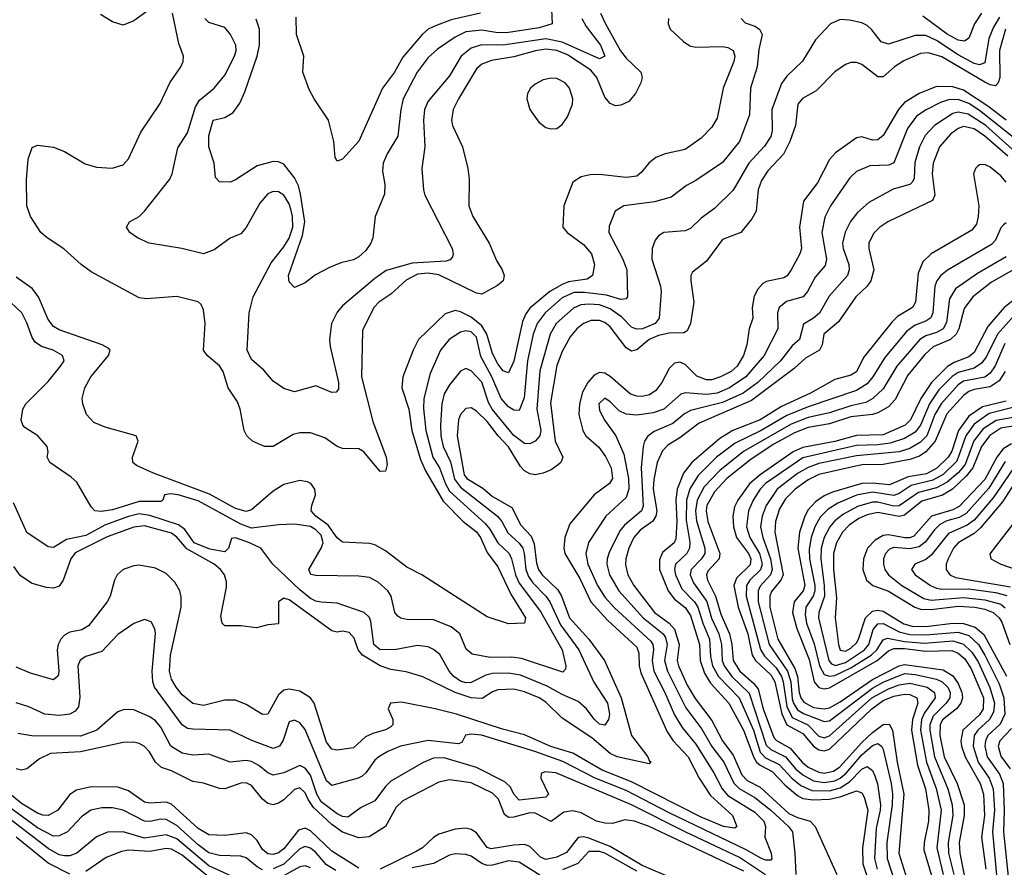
# Model space of a CAD drawing. Header units: inches. Extents: x 1308407 to 1441228, y 959628 to 1036311.
# Tile 390 of 656: x 1364263 to 1367943, y 1016357 to 1019526. Entities that reach past the tile are written whole.
import ezdxf

# ---------------------------------------------------------------- set-up
doc = ezdxf.new("R2010")
doc.units = ezdxf.units.IN
doc.header["$MEASUREMENT"] = 0
doc.layers.add('B3061', color=7, linetype='Continuous')

msp = doc.modelspace()

# ---------------------------------------------------------------- linework, layer by layer
at = {"layer": 'B3061', "color": 5}
for points, elevation in [([(1364770, 1019580.3), (1364690, 1019521.4), (1364650, 1019505.3), (1364610, 1019517.9), (1364565.4, 1019545.4)], 2680), ([(1366249.2, 1019590), (1366252.7, 1019510), (1366204.1, 1019495.9), (1366090, 1019477.5), (1366050, 1019476.8), (1365990, 1019487.2), (1365930, 1019480.1), (1365890, 1019460.3), (1365825, 1019415), (1365790, 1019384.7), (1365748.2, 1019330), (1365696.3, 1019230), (1365687.1, 1019190), (1365676.7, 1019090), (1365636.3, 1019023.7), (1365621.6, 1018990), (1365619.4, 1018959.4), (1365627.6, 1018910), (1365626.5, 1018873.5), (1365591.3, 1018790), (1365583.2, 1018710), (1365575.9, 1018690), (1365556.6, 1018663.4), (1365530, 1018639), (1365510, 1018628.2), (1365463, 1018617), (1365420.5, 1018599.5), (1365368.4, 1018571.6), (1365330, 1018541.6), (1365290, 1018525.1), (1365270, 1018545.2), (1365267.2, 1018570), (1365320.5, 1018719.5), (1365328.3, 1018770), (1365313.1, 1018873.1), (1365304.6, 1018904.6), (1365290, 1018935), (1365250, 1018985.3), (1365230, 1018994), (1365210, 1018995.5), (1365150, 1018979.1), (1365070, 1018927.2), (1365050, 1018918.9), (1365010, 1018919.5), (1364995.3, 1018935.3), (1364989.8, 1018990), (1364969.8, 1019050), (1364970, 1019092), (1364986.2, 1019150), (1365030, 1019160.2), (1365060.7, 1019179.3), (1365086.2, 1019213.8), (1365103.9, 1019256.1), (1365150.3, 1019389.7), (1365159.7, 1019430), (1365159.9, 1019490), (1365147.3, 1019527.3)], 2640), ([(1366434.3, 1019550), (1366452.1, 1019510), (1366509.1, 1019409.1), (1366530, 1019382.5), (1366584.2, 1019330), (1366589.3, 1019310), (1366584.2, 1019290), (1366564.1, 1019250), (1366539.5, 1019220.5), (1366510, 1019206.2), (1366490, 1019204.2), (1366470, 1019212.2), (1366450, 1019236), (1366419.9, 1019310), (1366397.5, 1019337.5), (1366310, 1019394.2), (1366270, 1019410), (1366230, 1019415), (1366190.5, 1019409.5), (1366110, 1019386.9), (1366026.5, 1019373.5), (1365990, 1019359.9), (1365970, 1019342.1), (1365903.4, 1019230), (1365883.1, 1019190), (1365876.4, 1019150), (1365880.1, 1019130), (1365918.5, 1019050), (1365938.3, 1018970), (1365943, 1018930), (1365941.2, 1018830), (1365956.2, 1018790), (1366017.9, 1018690), (1366045, 1018625), (1366065.9, 1018590), (1366073.7, 1018570), (1366070.2, 1018550), (1366048.3, 1018531.8), (1365990, 1018499.8), (1365970, 1018503.4), (1365830, 1018572.1), (1365790, 1018578.5), (1365750, 1018573.9), (1365707.6, 1018552.4), (1365650, 1018500.2), (1365605.2, 1018470), (1365586.3, 1018450), (1365544.2, 1018364.2), (1365540.3, 1018190), (1365583.4, 1018023.4), (1365632.8, 1017890), (1365636.7, 1017863.3), (1365630, 1017838), (1365610, 1017836.9), (1365549.7, 1017910), (1365530, 1017921.8), (1365470, 1017922.5), (1365450, 1017930.7), (1365402.9, 1017963), (1365350, 1017981.3), (1365310, 1017981.8), (1365285.6, 1017974.4), (1365210, 1017929.9), (1365178, 1017930), (1365132.6, 1017950), (1365112.1, 1017970), (1365102.2, 1017990), (1365087.6, 1018070), (1365076.7, 1018096.6), (1365042.6, 1018150), (1365023.9, 1018210), (1365010, 1018231.1), (1364963.1, 1018270), (1364949.9, 1018289.9), (1364956.8, 1018390), (1364950, 1018441.2), (1364940.8, 1018460.8), (1364930, 1018471), (1364850, 1018490.9), (1364737.3, 1018482.7), (1364710, 1018486.2), (1364530, 1018582.7), (1364492.6, 1018610), (1364428.6, 1018668.6), (1364365.1, 1018710), (1364342.3, 1018730), (1364303.1, 1018790), (1364289.8, 1018830), (1364288.9, 1018928.9), (1364295.2, 1019004.8), (1364310, 1019047.7), (1364330, 1019056.5), (1364390, 1019049), (1364430, 1019032.4), (1364507.5, 1018987.5), (1364550, 1018973.8), (1364608.9, 1018971.1), (1364650, 1018983.1), (1364670, 1019006), (1364715.3, 1019104.7), (1364788, 1019212), (1364824.6, 1019290), (1364865.1, 1019350), (1364873.7, 1019370), (1364875.4, 1019390), (1364857.3, 1019437.3), (1364833.8, 1019550)], 2680), ([(1365985.3, 1019550), (1365875.2, 1019524.8), (1365816.8, 1019503.2), (1365790.1, 1019489.9), (1365768.2, 1019471.8), (1365694.7, 1019385.3), (1365663.6, 1019330), (1365618.7, 1019270), (1365530, 1019071.5), (1365470, 1019004.5), (1365450, 1018997.2), (1365442, 1019010), (1365437.4, 1019070), (1365417.5, 1019150), (1365363.2, 1019230), (1365345.1, 1019265.1), (1365321.1, 1019330), (1365325, 1019390), (1365297.4, 1019470), (1365295.8, 1019535.8)], 2620), ([(1367858, 1019550), (1367831.6, 1019510), (1367810, 1019456.4), (1367794.2, 1019445.8), (1367770, 1019448.9), (1367730, 1019471.7), (1367638.6, 1019538.6)], 2740), ([(1366959.3, 1019530), (1366974.6, 1019514.6), (1367010, 1019502), (1367028.5, 1019490), (1367037.5, 1019470), (1367025.1, 1019414.9), (1367019.2, 1019350), (1366993.8, 1019270), (1366990.8, 1019170), (1366953, 1019070), (1366890, 1018992.2), (1366790, 1018924.5), (1366754.6, 1018905.4), (1366697.8, 1018862.2), (1366635.8, 1018844.2), (1366520.7, 1018830), (1366488.9, 1018810), (1366465.9, 1018754.1), (1366464.6, 1018730), (1366517.7, 1018630), (1366532.3, 1018590), (1366534.1, 1018490), (1366530, 1018482.2), (1366510, 1018480.2), (1366455.9, 1018495.9), (1366373.7, 1018506.3), (1366334.5, 1018505.5), (1366290, 1018485.4), (1366227.4, 1018430), (1366197, 1018390), (1366181.9, 1018350), (1366161, 1018250), (1366148.5, 1018111.5), (1366130, 1018064.7), (1366110, 1018065.4), (1366090, 1018078.7), (1366062.8, 1018110), (1366027.4, 1018190), (1365986.1, 1018266.1), (1365970, 1018338.7), (1365950, 1018359.3), (1365930, 1018363.1), (1365910, 1018358.1), (1365868.4, 1018330), (1365835.3, 1018290), (1365797.3, 1018202.7), (1365772.9, 1018110), (1365771.9, 1018071.9), (1365780.7, 1017990), (1365807.5, 1017890), (1365831.7, 1017850), (1365854.6, 1017790), (1365870, 1017763.2), (1366002.5, 1017642.5), (1366020.7, 1017620.7), (1366050.4, 1017570.4), (1366091.8, 1017530), (1366101.7, 1017510), (1366116.1, 1017450), (1366130, 1017419.2), (1366210, 1017312.8), (1366290.9, 1017170), (1366303.8, 1017110), (1366302.5, 1017097.5), (1366293.4, 1017086.6), (1366137.9, 1017137.9), (1366102.3, 1017142.3), (1366021.8, 1017141.8), (1365953.8, 1017153.8), (1365932, 1017172), (1365908.2, 1017230), (1365876.2, 1017256.2), (1365810, 1017282), (1365710, 1017283.9), (1365688.1, 1017288.1), (1365675.7, 1017295.7), (1365664.8, 1017310), (1365652, 1017370), (1365639.4, 1017390), (1365602.8, 1017422.8), (1365570, 1017439.9), (1365530, 1017445.8), (1365370, 1017447.7), (1365351.5, 1017451.5), (1365344.1, 1017470), (1365389.9, 1017550), (1365396.9, 1017570), (1365390, 1017599), (1365370, 1017618.8), (1365350, 1017630.9), (1365290, 1017639.7), (1365230, 1017637.5), (1365130, 1017625.3), (1365090, 1017640.2), (1364930, 1017727.4), (1364855.4, 1017750), (1364826.8, 1017753.2), (1364803.8, 1017750), (1364798, 1017730), (1364790, 1017724.2), (1364710, 1017724.2), (1364610, 1017693.2), (1364567.6, 1017687.6), (1364543.6, 1017690), (1364530, 1017705.1), (1364476.5, 1017796.5), (1364455.5, 1017815.5), (1364375.1, 1017870), (1364365.1, 1017890), (1364369.6, 1017910), (1364366.3, 1017930), (1364331, 1017970), (1364281.7, 1018001.7), (1364274.5, 1018010), (1364269.1, 1018029.1), (1364274.6, 1018070), (1364285.8, 1018090), (1364370, 1018173.6), (1364416.1, 1018230), (1364428.7, 1018250), (1364423.5, 1018270), (1364388.2, 1018290), (1364344.1, 1018304.1), (1364320.8, 1018320.8), (1364310, 1018337.2), (1364290, 1018392.9), (1364270.9, 1018430), (1364230, 1018468.7)], 2740), ([(1367925.4, 1019534.6), (1367902.8, 1019497.2), (1367885, 1019455), (1367870, 1019364), (1367850, 1019356.4), (1367830, 1019362.2), (1367770, 1019394.4), (1367690, 1019448.4), (1367650, 1019467), (1367610, 1019467.2), (1367510, 1019434.7), (1367483.3, 1019443.3), (1367448.1, 1019488.1), (1367430, 1019504.2), (1367410, 1019513.6), (1367364.6, 1019524.6), (1367330, 1019525.9), (1367293.8, 1019510), (1367237.4, 1019450), (1367188.7, 1019371.3), (1367130, 1019314.9), (1367110, 1019286.6), (1367074.4, 1019190), (1367075.9, 1019110), (1367070, 1019088.9), (1367047.3, 1019052.7), (1366988, 1018990), (1366930, 1018888.9), (1366860.2, 1018819.8), (1366810, 1018783.7), (1366770, 1018744.7), (1366750, 1018736.1), (1366670, 1018730.5), (1366650, 1018717.2), (1366638.4, 1018701.6), (1366626.7, 1018670), (1366626, 1018630), (1366657.8, 1018530), (1366660.1, 1018510), (1366652.5, 1018410), (1366637.5, 1018390), (1366591.1, 1018370), (1366568.6, 1018368.6), (1366550, 1018376.3), (1366513.7, 1018413.7), (1366470, 1018444.2), (1366430, 1018459.4), (1366390, 1018462.5), (1366360.8, 1018459.2), (1366332.6, 1018447.4), (1366268.4, 1018390), (1366245.2, 1018350), (1366207.6, 1018212.4), (1366195.7, 1018070), (1366211.2, 1017990), (1366206.8, 1017970), (1366190, 1017950.5), (1366170, 1017939.9), (1366150, 1017941.1), (1366110, 1017971.1), (1366028.8, 1018070), (1366014.8, 1018094.8), (1365990, 1018170.4), (1365950, 1018213.4), (1365930, 1018221.4), (1365910, 1018211.7), (1365870, 1018160.6), (1365850, 1018127.1), (1365841.3, 1018090), (1365835.4, 1018010), (1365837.3, 1017970), (1365845.8, 1017930), (1365873.1, 1017873.1), (1365888.5, 1017808.5), (1365910, 1017777.7), (1366048.5, 1017670), (1366065.1, 1017650), (1366087.7, 1017607.7), (1366129.3, 1017569.3), (1366143, 1017550), (1366149.1, 1017530), (1366154.4, 1017470), (1366164.2, 1017444.2), (1366180.4, 1017420.4), (1366230, 1017370.8), (1366244.8, 1017350), (1366284, 1017264), (1366352.8, 1017170), (1366408.9, 1017048.8), (1366459.5, 1016970), (1366467.9, 1016930), (1366463.7, 1016910), (1366450, 1016888.9), (1366430, 1016892.2), (1366410, 1016910.7), (1366381, 1016950), (1366350, 1016976.2), (1366290, 1017002.8), (1366234.1, 1017034.1), (1366135, 1017075), (1366090, 1017083.2), (1366030, 1017081.8), (1366005, 1017075), (1365950, 1017048.4), (1365930, 1017047), (1365910, 1017053), (1365885.2, 1017070), (1365868.7, 1017090), (1365832.9, 1017152.9), (1365810, 1017171.7), (1365790, 1017180.7), (1365750, 1017186.3), (1365670, 1017170.8), (1365609.8, 1017170), (1365586.1, 1017190), (1365575.4, 1017275.4), (1365570, 1017290.8), (1365550, 1017309.8), (1365450, 1017344.7), (1365390, 1017347.8), (1365370, 1017351.7), (1365350, 1017362.2), (1365310, 1017394.1), (1365208.7, 1017490), (1365164.9, 1017550), (1365121.4, 1017570), (1365070, 1017588.7), (1365054.4, 1017585.6), (1365043.6, 1017550), (1365030, 1017536.4), (1364973.5, 1017546.5), (1364915.6, 1017570), (1364880.2, 1017620.2), (1364857.1, 1017637.1), (1364750, 1017672), (1364710, 1017677.8), (1364670, 1017668.9), (1364583.2, 1017636.8), (1364510, 1017597.8), (1364437.4, 1017582.6), (1364390, 1017553), (1364370, 1017555.6), (1364290, 1017608), (1364239.8, 1017719.8)], 2760), ([(1366688.3, 1019530), (1366686.2, 1019510), (1366693.6, 1019490), (1366743.7, 1019443.7), (1366767.9, 1019427.9), (1366790, 1019423.3), (1366890, 1019425.8), (1366910, 1019421.2), (1366930.1, 1019410), (1366936, 1019390), (1366931.7, 1019370), (1366892.1, 1019270), (1366870, 1019158), (1366850, 1019123.5), (1366810, 1019082.6), (1366750, 1019040.2), (1366675.2, 1019024.8), (1366640.8, 1019010), (1366614.7, 1018990), (1366586.1, 1018953.9), (1366570, 1018941), (1366530, 1018936.2), (1366430, 1018946.4), (1366394.6, 1018945.4), (1366361.4, 1018938.6), (1366330, 1018918.7), (1366296.5, 1018830), (1366293.2, 1018750), (1366309.2, 1018730), (1366370, 1018685), (1366399.8, 1018650), (1366411.4, 1018610), (1366403.5, 1018570), (1366384.2, 1018555.8), (1366314.4, 1018545.6), (1366290, 1018535.9), (1366244, 1018510), (1366170, 1018446.7), (1366154.3, 1018425.7), (1366142, 1018398), (1366110, 1018248.6), (1366090, 1018205.5), (1366070, 1018212.9), (1366050, 1018238.8), (1366030, 1018277.3), (1366008.6, 1018350), (1365990, 1018381.3), (1365950, 1018413.8), (1365910, 1018433.8), (1365890, 1018438.5), (1365853.8, 1018426.2), (1365754, 1018330), (1365733.3, 1018290), (1365695.1, 1018190), (1365690.9, 1018150), (1365717.8, 1018070), (1365728.5, 1017990), (1365761, 1017881), (1365779.2, 1017839.2), (1365845.3, 1017725.3), (1365920.8, 1017650), (1365970.5, 1017610.5), (1365985.7, 1017590), (1366010, 1017534), (1366050, 1017480.5), (1366098.3, 1017378.3), (1366153.5, 1017290), (1366150.2, 1017269.8), (1366090, 1017267.1), (1366010, 1017293.2), (1365765.7, 1017450), (1365710, 1017478.9), (1365630, 1017540.5), (1365590, 1017562.5), (1365570, 1017567.9), (1365470, 1017572.5), (1365450, 1017589), (1365416.2, 1017636.2), (1365369.5, 1017670), (1365352.7, 1017690), (1365354.5, 1017710), (1365368.2, 1017750), (1365366.6, 1017770), (1365351.6, 1017791.6), (1365338.4, 1017798.4), (1365310, 1017803.4), (1365250, 1017787.8), (1365210, 1017763.4), (1365130, 1017693.6), (1365110, 1017687.4), (1365070, 1017698.9), (1364972.2, 1017752.2), (1364763.2, 1017830), (1364699.4, 1017859.4), (1364685.3, 1017870), (1364684.2, 1017890), (1364705.7, 1017950), (1364698.4, 1017970), (1364582, 1018002), (1364539.7, 1018019.7), (1364513.2, 1018050), (1364499.3, 1018090), (1364497.1, 1018110), (1364506.7, 1018150), (1364529.4, 1018190), (1364594.5, 1018270), (1364600.6, 1018290), (1364596.1, 1018296.1), (1364571.2, 1018310), (1364410, 1018366.9), (1364390, 1018379), (1364370, 1018404.6), (1364333.7, 1018490), (1364310, 1018520.5), (1364250, 1018562.7)], 2720), ([(1366363.4, 1019530), (1366380.2, 1019500.2), (1366433.5, 1019430), (1366450, 1019389.6), (1366430, 1019379.9), (1366290, 1019441.8), (1366230, 1019454.5), (1366070, 1019430.7), (1365988.4, 1019431.6), (1365950, 1019418.7), (1365913.3, 1019390), (1365870, 1019315.3), (1365790, 1019221.1), (1365776.3, 1019190), (1365771.8, 1019150), (1365776.8, 1019050), (1365765.6, 1018970), (1365772.7, 1018890), (1365777.6, 1018870), (1365879.8, 1018670), (1365883.2, 1018650), (1365880.2, 1018639.8), (1365872.4, 1018627.6), (1365856.5, 1018623.5), (1365730, 1018615), (1365632.2, 1018587.8), (1365590, 1018558.8), (1365470, 1018455.4), (1365450, 1018432.2), (1365428.9, 1018390), (1365421.1, 1018330), (1365423.5, 1018303.5), (1365455.1, 1018170), (1365455.1, 1018144.9), (1365446.4, 1018133.6), (1365430, 1018132), (1365370, 1018157.4), (1365290, 1018135.1), (1365250, 1018147.1), (1365210, 1018174.7), (1365175.6, 1018215.6), (1365130, 1018256), (1365113.2, 1018290), (1365120.2, 1018430), (1365135.6, 1018490), (1365203, 1018617), (1365250, 1018676.5), (1365270, 1018709.2), (1365283.4, 1018750), (1365283.1, 1018790), (1365277, 1018817), (1365270, 1018837.3), (1365250, 1018869.4), (1365230, 1018882.2), (1365210, 1018883.5), (1365190, 1018874.5), (1365160.4, 1018839.6), (1365110, 1018748.6), (1365090, 1018725.1), (1365050, 1018708.7), (1364990, 1018665.2), (1364950, 1018649.9), (1364869.2, 1018670.8), (1364746.6, 1018690), (1364702.9, 1018710), (1364674.5, 1018730), (1364662.7, 1018750), (1364673.2, 1018770), (1364710, 1018790.4), (1364730, 1018810.3), (1364823.7, 1018930), (1364833.1, 1018950), (1364853.8, 1019046.2), (1364890, 1019102.8), (1364919.5, 1019200.5), (1364935.6, 1019224.4), (1364990.3, 1019269.7), (1365030, 1019318.2), (1365066.3, 1019390), (1365071.7, 1019410), (1365070.4, 1019430), (1365050.7, 1019470.7), (1365030, 1019496), (1364970, 1019515.6), (1364955.6, 1019530)], 2660), ([(1367947.8, 1019490), (1367924.8, 1019410), (1367925.7, 1019310), (1367920.1, 1019290), (1367910, 1019278.5), (1367890, 1019281.8), (1367870, 1019291.9), (1367710, 1019386.3), (1367658.4, 1019401.6), (1367630, 1019399.6), (1367567.8, 1019372.2), (1367532.9, 1019350), (1367490, 1019312.2), (1367470, 1019312.3), (1367410, 1019358.8), (1367390, 1019365.6), (1367370, 1019365.2), (1367350, 1019358.2), (1367310, 1019330.7), (1367240.1, 1019259.9), (1367188.7, 1019231.3), (1367171.8, 1019210), (1367162.5, 1019130), (1367142, 1019070), (1367117.4, 1019022.6), (1367059.2, 1018960.8), (1367035.1, 1018924.9), (1367022.5, 1018890), (1367015.7, 1018810), (1366999.1, 1018780.9), (1366958.6, 1018730), (1366890, 1018703.7), (1366830, 1018622.8), (1366777.5, 1018582.5), (1366771.3, 1018570), (1366771, 1018550), (1366783.1, 1018470), (1366770.1, 1018389.9), (1366757.7, 1018362.3), (1366744.9, 1018355.1), (1366690, 1018354.4), (1366650, 1018345.2), (1366615.9, 1018330), (1366570, 1018291.9), (1366550, 1018286.7), (1366530, 1018299.4), (1366470, 1018378.1), (1366450, 1018393.3), (1366430, 1018401.2), (1366398.3, 1018401.7), (1366370, 1018390.4), (1366345.5, 1018370), (1366320.2, 1018339.8), (1366290, 1018285.2), (1366270, 1018233.1), (1366247.2, 1018092.8), (1366264.9, 1017950), (1366293, 1017890), (1366285.1, 1017870), (1366277.3, 1017862.7), (1366250, 1017843.2), (1366218.9, 1017830), (1366190, 1017824.2), (1366170, 1017827.4), (1366150, 1017838.6), (1366134.9, 1017854.9), (1366089.5, 1017929.5), (1366050.8, 1017970), (1366010, 1018023.7), (1365970, 1018062.2), (1365950, 1018075), (1365930, 1018072.8), (1365910.1, 1018049.9), (1365903, 1018030), (1365897.9, 1017970), (1365923.9, 1017823.9), (1365934.3, 1017810), (1365994.4, 1017774.4), (1366030, 1017743), (1366102.3, 1017702.3), (1366136.4, 1017636.4), (1366174.3, 1017594.3), (1366186.3, 1017566.3), (1366194.1, 1017494.1), (1366202.2, 1017470), (1366215.8, 1017450), (1366273.7, 1017393.7), (1366287.5, 1017370), (1366317.8, 1017290), (1366389.7, 1017210), (1366448.6, 1017130), (1366511.5, 1016990), (1366550.1, 1016850), (1366611.3, 1016770), (1366615.7, 1016755.7), (1366622.6, 1016750), (1366616.1, 1016743.9), (1366496.5, 1016770), (1366470, 1016782.6), (1366401.5, 1016841.5), (1366290, 1016914.1), (1366230, 1016973.7), (1366205, 1016990), (1366150, 1017013), (1366110, 1017022.6), (1366050, 1017020.1), (1366030, 1017013.5), (1365991.6, 1016988.4), (1365950, 1016990.2), (1365890, 1017010.6), (1365770, 1017069.5), (1365707.9, 1017087.9), (1365650, 1017096.7), (1365610, 1017110.4), (1365543.8, 1017150), (1365527.7, 1017170), (1365513.5, 1017213.5), (1365494.2, 1017234.2), (1365470, 1017240.2), (1365450, 1017236.2), (1365430, 1017240.8), (1365270, 1017356.3), (1365250, 1017362.7), (1365230.2, 1017349.8), (1365230, 1017266.6), (1365190, 1017263.9), (1365147.9, 1017252.1), (1365090, 1017259.9), (1365030, 1017259.3), (1365019.3, 1017270), (1365015.4, 1017295.4), (1365036.2, 1017403.8), (1365036, 1017424), (1365028, 1017450), (1365013, 1017470), (1364989.9, 1017490), (1364887.7, 1017547.7), (1364850, 1017590.8), (1364830, 1017605.7), (1364730, 1017633), (1364690, 1017629), (1364590, 1017591.8), (1364470, 1017532.9), (1364453.6, 1017510), (1364425.7, 1017430), (1364410, 1017407.7), (1364390, 1017400.3), (1364362.9, 1017402.9), (1364310, 1017417.6), (1364266.4, 1017446.4), (1364241.5, 1017481.5)], 2780), ([(1367950, 1019150.5), (1367882, 1019202), (1367790, 1019262.6), (1367750, 1019274.4), (1367690, 1019276.2), (1367624.2, 1019250), (1367570, 1019215.7), (1367547.9, 1019190), (1367490, 1019092.5), (1367470, 1019076.4), (1367450, 1019075.8), (1367410, 1019087.8), (1367390, 1019083.7), (1367312.2, 1019027.8), (1367290, 1019002.7), (1367244.2, 1018915.8), (1367192.5, 1018847.5), (1367177.9, 1018750), (1367184.7, 1018670), (1367178.9, 1018650), (1367146, 1018590), (1367131.5, 1018568.5), (1367119.3, 1018560.7), (1367053.6, 1018546.4), (1367041, 1018539), (1367021.6, 1018518.4), (1367007.7, 1018492.3), (1367000.1, 1018450), (1367003.6, 1018410), (1366989.6, 1018370), (1366980.7, 1018310), (1366968.1, 1018270), (1366944.9, 1018230), (1366921.8, 1018210), (1366882.3, 1018190), (1366850, 1018179.1), (1366830, 1018179.1), (1366793.2, 1018193.2), (1366750, 1018236.6), (1366730, 1018245.3), (1366710, 1018241.2), (1366690, 1018221.8), (1366662.9, 1018170), (1366640.3, 1018139.7), (1366616.5, 1018123.5), (1366590, 1018117.2), (1366570, 1018117.9), (1366546, 1018126), (1366470, 1018191.6), (1366450, 1018204.5), (1366430, 1018206.9), (1366410, 1018196.6), (1366386.6, 1018170), (1366367.1, 1018132.9), (1366355.9, 1018090), (1366353, 1018050), (1366368.3, 1017990), (1366379.2, 1017970), (1366427.3, 1017927.3), (1366452.4, 1017892.4), (1366474.1, 1017850), (1366478.9, 1017810), (1366467.8, 1017792.2), (1366410, 1017749.9), (1366319.2, 1017640.7), (1366299.9, 1017590), (1366296.6, 1017550), (1366300.7, 1017530), (1366356.8, 1017436.8), (1366397.8, 1017350), (1366460.4, 1017280.4), (1366570, 1017180.4), (1366577.6, 1017157.6), (1366578.7, 1017110), (1366584.1, 1017084.1), (1366683, 1016863), (1366705.4, 1016830), (1366760.9, 1016770), (1366803.1, 1016690), (1366844.9, 1016624.9), (1366926.6, 1016550), (1366943.9, 1016510), (1366936.4, 1016503.6), (1366894, 1016510), (1366810, 1016544.8), (1366550, 1016676.3), (1366440, 1016720), (1366330, 1016783.4), (1366248.5, 1016808.5), (1366150, 1016852.8), (1366067, 1016873), (1365895.2, 1016930), (1365816.1, 1016950), (1365690, 1016973.9), (1365649.4, 1016970.6), (1365640.2, 1016950), (1365657.6, 1016910), (1365657.4, 1016890), (1365650, 1016882.3), (1365629.6, 1016870.4), (1365582.5, 1016857.5), (1365555.5, 1016844.5), (1365510, 1016804.1), (1365450, 1016795.4), (1365430, 1016799.2), (1365410, 1016824.9), (1365363.4, 1016970), (1365350, 1016990.3), (1365310, 1017015.1), (1365270, 1017023.1), (1365250, 1017019.1), (1365230, 1017001.5), (1365190, 1016928.9), (1365170, 1016927.9), (1365110, 1016965.9), (1365070, 1016981.3), (1365030, 1016981.6), (1364950, 1016961.7), (1364910, 1016969.4), (1364870, 1017001.6), (1364847.6, 1017030), (1364830, 1017060.8), (1364822.8, 1017090), (1364826.4, 1017150), (1364866.7, 1017330), (1364866.9, 1017366.9), (1364861.1, 1017390), (1364843.3, 1017423.3), (1364810, 1017454.9), (1364770, 1017475.5), (1364710, 1017486.6), (1364690, 1017484.3), (1364650.3, 1017470), (1364627.8, 1017450), (1364617.1, 1017430), (1364601.1, 1017370), (1364590.1, 1017350), (1364520.1, 1017259.9), (1364495.3, 1017244.7), (1364450, 1017235.4), (1364430, 1017224.8), (1364416.5, 1017210), (1364406.2, 1017190), (1364402.9, 1017170), (1364409.6, 1017090.4), (1364407.1, 1017072.9), (1364390, 1017057.5), (1364302.8, 1017082.8), (1364250, 1017105)], 2820), ([(1367990, 1019075.4), (1367850, 1019186.2), (1367810, 1019211.9), (1367770, 1019227.9), (1367734.2, 1019225.8), (1367703.9, 1019216.1), (1367650.8, 1019189.2), (1367615.3, 1019164.7), (1367581.4, 1019118.6), (1367529.7, 1018990.3), (1367510, 1018981.5), (1367440.1, 1018979.9), (1367390, 1018957.9), (1367365.8, 1018934.2), (1367293.4, 1018830), (1367272.2, 1018787.8), (1367261.3, 1018730), (1367277.9, 1018630), (1367273.3, 1018606.7), (1367236.7, 1018563.3), (1367208, 1018510), (1367190.8, 1018490), (1367128.4, 1018471.6), (1367102.1, 1018450), (1367095.3, 1018430), (1367097.1, 1018370), (1367045, 1018270), (1366976.4, 1018190), (1366916.3, 1018150), (1366870, 1018129.3), (1366830, 1018124.3), (1366750, 1018130.8), (1366733.8, 1018126.2), (1366670, 1018069.5), (1366630, 1018055.4), (1366570, 1018047.5), (1366530, 1018051.4), (1366503.1, 1018063.1), (1366470, 1018097.4), (1366450, 1018111.1), (1366427.2, 1018090), (1366430, 1018065.3), (1366450, 1018027.9), (1366490.5, 1017970.5), (1366521.3, 1017901.3), (1366538, 1017810), (1366540.1, 1017770), (1366530, 1017739.2), (1366454.3, 1017670), (1366389.1, 1017570.9), (1366378.4, 1017530), (1366387, 1017490), (1366422.1, 1017410), (1366450, 1017367.2), (1366486.6, 1017326.6), (1366622.2, 1017202.2), (1366629.4, 1017190), (1366631.5, 1017171.5), (1366626.5, 1017130), (1366633.1, 1017090), (1366673.3, 1017013.3), (1366710, 1016926.6), (1366739, 1016879), (1366790, 1016817.2), (1366857.9, 1016710), (1366888.6, 1016650), (1366910, 1016625.5), (1367010, 1016563.2), (1367044.7, 1016530), (1367050.1, 1016510), (1367048.3, 1016470), (1367071.7, 1016410), (1367073.9, 1016390), (1367070, 1016384), (1367050, 1016383.5), (1367030, 1016392.3), (1366981.3, 1016421.3), (1366690, 1016560), (1366530, 1016643.5), (1366414, 1016690), (1366292.9, 1016752.9), (1366187.8, 1016790), (1365989.3, 1016850.7), (1365950, 1016854.2), (1365928.8, 1016851.2), (1365915.9, 1016824.1), (1365901.7, 1016818.3), (1365790, 1016831.4), (1365686, 1016810), (1365638.5, 1016790), (1365605.6, 1016770), (1365590, 1016757.3), (1365556.2, 1016710), (1365542.4, 1016697.6), (1365528.5, 1016690), (1365430, 1016662.7), (1365410, 1016679.8), (1365330, 1016871.6), (1365310, 1016897), (1365290, 1016907.5), (1365270, 1016900.3), (1365248.1, 1016831.9), (1365233.9, 1016810), (1365210, 1016800.6), (1365131.1, 1016831.1), (1365050, 1016869.9), (1364910, 1016873.5), (1364890, 1016876.1), (1364870, 1016889.3), (1364767, 1017030), (1364761, 1017050), (1364758.5, 1017090), (1364771.2, 1017231.2), (1364768.1, 1017248.1), (1364754.7, 1017274.7), (1364730, 1017283.1), (1364690, 1017268.2), (1364630, 1017227.5), (1364570, 1017163.9), (1364510, 1017145), (1364488.7, 1017131.3), (1364480.8, 1017110), (1364487.3, 1016992.7), (1364483.4, 1016956.6), (1364470, 1016940.3), (1364450.4, 1016930), (1364410, 1016924), (1364356.9, 1016930), (1364296.8, 1016956.8), (1364250, 1016971.9)], 2840), ([(1368010, 1019008.3), (1367874.4, 1019130), (1367807.8, 1019172.2), (1367770, 1019180.2), (1367750, 1019174.8), (1367681.8, 1019130), (1367647, 1019093), (1367625.6, 1019050), (1367608.1, 1018991.9), (1367606.6, 1018933.4), (1367600.2, 1018919.8), (1367590.1, 1018909.9), (1367527.4, 1018892.6), (1367437.1, 1018842.9), (1367394.6, 1018805.4), (1367368.7, 1018771.3), (1367348.4, 1018731.6), (1367338.3, 1018690), (1367340.7, 1018670), (1367361.5, 1018610), (1367362.7, 1018590), (1367357.4, 1018570), (1367288.4, 1018491.6), (1367251.7, 1018428.3), (1367230, 1018409.5), (1367192.2, 1018387.8), (1367177.5, 1018330), (1367150, 1018306.7), (1367106.1, 1018250), (1367021.5, 1018170), (1366966.7, 1018130), (1366890, 1018094.5), (1366770, 1018064.3), (1366748, 1018052), (1366704.3, 1018015.7), (1366634.3, 1017985.7), (1366610.7, 1017969.3), (1366598.6, 1017950), (1366593.8, 1017930), (1366586, 1017850), (1366593.3, 1017706.7), (1366586.7, 1017690), (1366523.9, 1017636.1), (1366505.7, 1017614.3), (1366465.9, 1017534.1), (1366458.7, 1017510), (1366457.5, 1017490), (1366466.9, 1017450), (1366502.3, 1017390), (1366593.2, 1017290), (1366667.6, 1017230), (1366676.4, 1017216.4), (1366683.5, 1017190), (1366673.5, 1017130), (1366683.9, 1017090), (1366753.3, 1016953.3), (1366812.9, 1016872.9), (1366850, 1016808.5), (1366895.2, 1016750), (1366931.7, 1016671.7), (1366952, 1016652), (1367010, 1016617.9), (1367070, 1016570.8), (1367136.3, 1016510), (1367151.6, 1016490), (1367160.6, 1016410), (1367163.3, 1016330)], 2860), ([(1367956, 1019016), (1367870, 1019090.9), (1367830, 1019117.2), (1367790, 1019126.5), (1367770, 1019119.3), (1367741.8, 1019098.2), (1367700.3, 1019050), (1367676.9, 1018990), (1367673.7, 1018950), (1367683.1, 1018870), (1367674, 1018850), (1367508.3, 1018770), (1367478, 1018750), (1367454, 1018726), (1367437.2, 1018690), (1367436.6, 1018670), (1367455.3, 1018590), (1367444, 1018550), (1367430.3, 1018529.7), (1367387.9, 1018490), (1367323.3, 1018396.7), (1367268.2, 1018350), (1367262.1, 1018310), (1367252.2, 1018290), (1367199.5, 1018260.5), (1367158.2, 1018221.8), (1366998.3, 1018101.7), (1366802.5, 1018017.5), (1366730, 1017962), (1366685.2, 1017934.8), (1366665.8, 1017914.2), (1366645.1, 1017870), (1366632.9, 1017807.1), (1366630.9, 1017770), (1366644.2, 1017690), (1366641.2, 1017670), (1366629, 1017651), (1366582.4, 1017617.6), (1366557.9, 1017590), (1366539.3, 1017550), (1366528.8, 1017510), (1366527.7, 1017487.7), (1366535.7, 1017450), (1366558.1, 1017410), (1366635.2, 1017310), (1366690.2, 1017270.2), (1366710, 1017247.5), (1366727.2, 1017190), (1366720.8, 1017130), (1366725.6, 1017110), (1366758.1, 1017038.1), (1366787.5, 1016987.5), (1366850, 1016905.7), (1366889.3, 1016830), (1366930, 1016776.6), (1366962.3, 1016702.3), (1366982, 1016682), (1367030, 1016656), (1367138, 1016558), (1367170, 1016542.7), (1367217.8, 1016530), (1367235.5, 1016510), (1367317.6, 1016330)], 2880), ([(1367950, 1018917.9), (1367930, 1018942), (1367890, 1018974.5), (1367870, 1018984.6), (1367850, 1018983.4), (1367842.7, 1018977.3), (1367835.1, 1018970), (1367827.5, 1018950), (1367847.4, 1018830), (1367845.4, 1018790), (1367838.5, 1018761.5), (1367821.2, 1018738.8), (1367669.8, 1018650.2), (1367639, 1018621), (1367621.3, 1018578.7), (1367610.5, 1018470), (1367599.5, 1018450), (1367544.3, 1018415.7), (1367523.3, 1018396.7), (1367416.6, 1018263.4), (1367390, 1018209.4), (1367370, 1018197.2), (1367310, 1018180.1), (1367218.1, 1018130), (1367110, 1018079.4), (1367030, 1018030), (1366928.8, 1017990), (1366880.4, 1017959.6), (1366775.2, 1017870), (1366743.7, 1017830), (1366720.4, 1017770), (1366715.5, 1017730), (1366719.3, 1017650), (1366715.3, 1017584.7), (1366709.2, 1017570), (1366665.6, 1017534.4), (1366654.1, 1017505.9), (1366654.6, 1017470), (1366687, 1017390), (1366710, 1017359.3), (1366750, 1017328), (1366770, 1017297.9), (1366804.2, 1017190), (1366806.7, 1017130), (1366822.2, 1017082.2), (1366845.3, 1017045.3), (1366913.5, 1016970), (1366968.7, 1016870), (1367006.9, 1016766.9), (1367016.9, 1016750), (1367030, 1016738.5), (1367075.6, 1016715.6), (1367124.4, 1016664.4), (1367170, 1016625.4), (1367190, 1016613.9), (1367228.7, 1016608.7), (1367290, 1016611.1), (1367330, 1016620.6), (1367390, 1016642.9), (1367410, 1016635.5), (1367419.1, 1016619.1), (1367433.5, 1016570), (1367413, 1016430), (1367414, 1016370), (1367457.4, 1016237.4)], 2920), ([(1367950, 1018766.1), (1367940.6, 1018759.4), (1367930, 1018747.8), (1367910, 1018701), (1367895.3, 1018684.7), (1367730.6, 1018589.4), (1367705.8, 1018570), (1367690.4, 1018549.6), (1367682.8, 1018530), (1367675.5, 1018430), (1367668.3, 1018411.7), (1367650, 1018399.1), (1367610, 1018383.8), (1367579, 1018361), (1367496.8, 1018263.2), (1367451.7, 1018190), (1367430, 1018164.7), (1367390, 1018139.5), (1367210, 1018078.3), (1367130, 1018046.4), (1367034.2, 1017990), (1366937.2, 1017942.8), (1366867.7, 1017890), (1366798.5, 1017821.5), (1366767.8, 1017772.2), (1366754.6, 1017730), (1366754.5, 1017654.5), (1366767.2, 1017572.8), (1366766.7, 1017550), (1366756.4, 1017530), (1366714.6, 1017490), (1366710.6, 1017470), (1366713.5, 1017450), (1366737.6, 1017397.6), (1366784.9, 1017350), (1366797.6, 1017330), (1366815.7, 1017270), (1366841.1, 1017210), (1366845, 1017145), (1366852, 1017110), (1366874.4, 1017070), (1366952.5, 1016990), (1367005.3, 1016870), (1367030, 1016787.8), (1367050, 1016766.7), (1367101.5, 1016741.5), (1367149, 1016690), (1367182.8, 1016662.8), (1367223.8, 1016643.8), (1367290, 1016642.9), (1367330, 1016654.4), (1367363.8, 1016676.2), (1367410, 1016724), (1367430, 1016733.3), (1367450, 1016719.4), (1367458.8, 1016698.8), (1367468.7, 1016668.7), (1367479.8, 1016590), (1367479.4, 1016570), (1367463.7, 1016503.7), (1367457.5, 1016390), (1367467.2, 1016350)], 2940), ([(1367950, 1018638.6), (1367842.9, 1018577.1), (1367760.9, 1018519.1), (1367738.4, 1018481.6), (1367726.8, 1018393.2), (1367714.3, 1018370), (1367690, 1018356.2), (1367650, 1018343.8), (1367627.3, 1018330), (1367541.4, 1018230), (1367490, 1018145.4), (1367451.9, 1018110), (1367425.8, 1018094.2), (1367370, 1018082.7), (1367290, 1018055.5), (1367210, 1018038.7), (1367146.2, 1018013.8), (1366968.5, 1017911.5), (1366879.3, 1017840.7), (1366821.2, 1017778.8), (1366794.6, 1017730), (1366788.9, 1017690), (1366792.5, 1017652.5), (1366823.6, 1017550), (1366823.8, 1017530), (1366810.8, 1017510), (1366772.4, 1017470), (1366769.5, 1017450), (1366780.9, 1017420.9), (1366830.7, 1017350.7), (1366848.3, 1017288.3), (1366876.1, 1017230), (1366886.3, 1017190), (1366888.6, 1017130), (1366895.9, 1017110), (1366925, 1017070), (1366990, 1017007.5), (1367053.4, 1016813.4), (1367070, 1016796.9), (1367124.7, 1016770), (1367164.1, 1016724.1), (1367190, 1016702.3), (1367230, 1016680.6), (1367270, 1016673.9), (1367310, 1016680.3), (1367330, 1016690), (1367351.7, 1016708.3), (1367410, 1016778), (1367450, 1016812.6), (1367470, 1016820.3), (1367484, 1016810), (1367490, 1016797.3), (1367520, 1016670), (1367524.6, 1016630), (1367523.7, 1016590), (1367504.2, 1016450), (1367504.8, 1016390), (1367543.6, 1016270)], 2960), ([(1367990, 1018597.6), (1367895.1, 1018544.9), (1367825.8, 1018490), (1367793.4, 1018446.6), (1367772.8, 1018370), (1367763.1, 1018350), (1367741.3, 1018330), (1367677.5, 1018302.5), (1367645.8, 1018274.2), (1367582.6, 1018197.4), (1367534.6, 1018105.4), (1367510, 1018078.6), (1367470, 1018055.6), (1367450.5, 1018049.5), (1367370, 1018040.7), (1367290, 1018015), (1367210, 1018000.9), (1367159.1, 1017980.9), (1367081.7, 1017938.3), (1366997.1, 1017882.9), (1366906.2, 1017810), (1366859.7, 1017760.3), (1366831.5, 1017710), (1366828.6, 1017690), (1366835, 1017650), (1366879.2, 1017530), (1366877.7, 1017510), (1366835.4, 1017464.6), (1366829.8, 1017450), (1366833.3, 1017430), (1366863.2, 1017370), (1366882.9, 1017302.9), (1366915.4, 1017230), (1366925, 1017190), (1366930.2, 1017130), (1366954.8, 1017090), (1367005.8, 1017045.8), (1367023.4, 1017023.4), (1367042, 1016950), (1367082, 1016842), (1367091.4, 1016831.4), (1367142.6, 1016802.6), (1367187, 1016750), (1367210, 1016731.8), (1367250, 1016712.8), (1367270, 1016709.3), (1367304, 1016716), (1367328, 1016732), (1367410, 1016824), (1367450, 1016861.3), (1367490, 1016890.6), (1367512.3, 1016892.3), (1367524.9, 1016870), (1367542.6, 1016750), (1367567.7, 1016630), (1367549.3, 1016410), (1367585.9, 1016290)], 2980), ([(1367992.1, 1018487.9), (1367941.9, 1018450), (1367881.5, 1018378.5), (1367830, 1018281.3), (1367810, 1018265.5), (1367755.4, 1018244.6), (1367730.5, 1018229.5), (1367670.3, 1018169.7), (1367630.9, 1018110), (1367592.2, 1018030), (1367572.3, 1018010), (1367490, 1017973.9), (1367390, 1017971.1), (1367310, 1017948.9), (1367190, 1017926.8), (1367154.3, 1017910), (1367030, 1017824.8), (1366991.1, 1017790), (1366947.2, 1017730), (1366934.9, 1017705.1), (1366928.7, 1017670), (1366931.4, 1017630), (1366942.1, 1017590), (1366986.5, 1017530), (1366995.7, 1017510), (1366992.6, 1017487.4), (1366941.6, 1017438.4), (1366932.4, 1017410), (1366948.9, 1017330), (1366984.6, 1017230), (1367001, 1017150), (1367013.7, 1017130), (1367070, 1017077.1), (1367085.8, 1017050), (1367111.3, 1016931.3), (1367129.7, 1016890), (1367190, 1016857.2), (1367229.6, 1016809.6), (1367250, 1016796.7), (1367270, 1016792.5), (1367290, 1016798.3), (1367448, 1016950), (1367490, 1016980), (1367530, 1016996.3), (1367570, 1017004.5), (1367590, 1017003.3), (1367616.3, 1016990), (1367619.8, 1016970), (1367599.8, 1016910), (1367596.1, 1016870), (1367618.3, 1016738.3), (1367648.2, 1016650), (1367660.6, 1016570), (1367660.2, 1016530), (1367643.9, 1016450), (1367642.8, 1016422.8), (1367674.1, 1016314.1)], 3020), ([(1367980, 1018420), (1367917.7, 1018350), (1367875.4, 1018264.6), (1367858.1, 1018241.9), (1367830, 1018223.3), (1367770, 1018207.3), (1367747.9, 1018192.1), (1367698.3, 1018141.7), (1367663.2, 1018090), (1367629.6, 1018010), (1367610, 1017984.1), (1367570, 1017960.5), (1367517, 1017943), (1367470, 1017936.5), (1367390, 1017933.9), (1367190, 1017887.4), (1367050, 1017792.1), (1367030.1, 1017770), (1367004.8, 1017730), (1366987.5, 1017690), (1366979.7, 1017630), (1366991.6, 1017590), (1367027.8, 1017530), (1367037.8, 1017490), (1367031.5, 1017468.5), (1366991.8, 1017430), (1366979.9, 1017410), (1366978.8, 1017370), (1367031.5, 1017171.5), (1367046.9, 1017146.9), (1367090, 1017102.3), (1367110.1, 1017070.1), (1367116.8, 1017050), (1367130, 1016958.6), (1367150, 1016917.1), (1367209.1, 1016889.1), (1367250, 1016847.1), (1367270, 1016840.6), (1367290, 1016848.8), (1367447.3, 1016990), (1367510, 1017024.7), (1367550, 1017039.2), (1367590, 1017045.4), (1367655.3, 1017030), (1367682.5, 1017010), (1367684.1, 1016990), (1367645.2, 1016934.8), (1367633.9, 1016910), (1367629.7, 1016870), (1367651.8, 1016750), (1367688.6, 1016651.4), (1367706.7, 1016570), (1367691.1, 1016430), (1367714.8, 1016330)], 3040), ([(1367944.8, 1018315.2), (1367908.5, 1018231.5), (1367890, 1018204.1), (1367870, 1018189.7), (1367790, 1018174.1), (1367770, 1018160.5), (1367706.4, 1018090), (1367683.7, 1018050), (1367653.8, 1017970), (1367630, 1017946.1), (1367590, 1017922.1), (1367550.2, 1017910), (1367390, 1017895.2), (1367250, 1017866.1), (1367210, 1017852.1), (1367170, 1017829), (1367093.9, 1017770), (1367053.5, 1017710), (1367038.4, 1017670), (1367032.2, 1017630), (1367040.5, 1017590), (1367069.2, 1017510), (1367075.8, 1017470), (1367068.7, 1017450), (1367030, 1017407.6), (1367022.7, 1017390), (1367022.7, 1017350), (1367063.9, 1017190), (1367133.3, 1017090), (1367145.7, 1017050), (1367150, 1016986.4), (1367154.5, 1016970), (1367170, 1016945.9), (1367192.5, 1016932.5), (1367270, 1016901.7), (1367290, 1016904.7), (1367450, 1017026.2), (1367490, 1017048.5), (1367570, 1017080.9), (1367610, 1017078.2), (1367690, 1017060.4), (1367710.8, 1017050.8), (1367732.5, 1017030), (1367740.8, 1017010), (1367739.1, 1016990), (1367725.4, 1016970), (1367677.5, 1016922.5), (1367665.1, 1016890), (1367665, 1016870), (1367681.8, 1016770), (1367732, 1016650), (1367748.7, 1016590), (1367750.7, 1016550), (1367732.9, 1016450), (1367734.9, 1016410), (1367754, 1016330)], 3060), ([(1367946, 1018210), (1367924.3, 1018175.7), (1367890, 1018153.7), (1367830, 1018143.6), (1367810, 1018135.9), (1367790, 1018120.5), (1367728.2, 1018051.8), (1367685, 1017950), (1367649.7, 1017910.3), (1367625.9, 1017894.1), (1367590, 1017881.7), (1367490, 1017862.7), (1367410, 1017861.4), (1367250, 1017824.9), (1367210, 1017805.9), (1367161.9, 1017770), (1367125.7, 1017734.3), (1367103, 1017697), (1367087.5, 1017650), (1367084.9, 1017610), (1367116.3, 1017450), (1367108.3, 1017430), (1367072.3, 1017387.7), (1367066.8, 1017370), (1367066.3, 1017330), (1367096.2, 1017210), (1367160.6, 1017100.6), (1367169.7, 1017070), (1367175.7, 1017010), (1367182, 1016990), (1367194, 1016974), (1367230, 1016954.4), (1367270, 1016949.4), (1367290, 1016953.2), (1367330, 1016975.4), (1367450, 1017058.5), (1367550, 1017110.6), (1367570, 1017115.7), (1367714.6, 1017094.6), (1367750, 1017072.2), (1367770, 1017044.1), (1367783.9, 1017010), (1367786.6, 1016990), (1367781, 1016970), (1367764, 1016950), (1367711.5, 1016908.5), (1367702.8, 1016890), (1367702, 1016850), (1367718.1, 1016770), (1367767.3, 1016670), (1367792.4, 1016590), (1367792.4, 1016550), (1367773.8, 1016450), (1367776.2, 1016410), (1367792.4, 1016327.6)], 3080), ([(1367950, 1018100.1), (1367861.1, 1018078.9), (1367810, 1018043.1), (1367772.4, 1017990), (1367746.7, 1017913.3), (1367733.7, 1017890), (1367691.4, 1017848.6), (1367651.9, 1017828.1), (1367583.6, 1017816.4), (1367513.7, 1017786.3), (1367450, 1017793.6), (1367410, 1017791.2), (1367300.6, 1017759.4), (1367270, 1017746.1), (1367236.9, 1017723.1), (1367210, 1017693.6), (1367197.1, 1017670), (1367178.1, 1017610), (1367171.9, 1017550), (1367197.6, 1017410), (1367191.3, 1017390), (1367157.7, 1017350), (1367151.8, 1017310), (1367167, 1017250), (1367213.5, 1017133.5), (1367232.3, 1017050), (1367250, 1017029.1), (1367270, 1017023.9), (1367290, 1017027.7), (1367467.3, 1017130), (1367510, 1017166.2), (1367530, 1017174.6), (1367570, 1017175), (1367650, 1017165.1), (1367747.1, 1017167.1), (1367770, 1017158), (1367795.7, 1017135.7), (1367819.3, 1017099.3), (1367865.7, 1016990), (1367863.9, 1016950), (1367850, 1016927.4), (1367788.2, 1016870), (1367780.5, 1016830), (1367782.5, 1016810), (1367796.2, 1016770), (1367852.3, 1016670), (1367865.7, 1016630), (1367869.3, 1016550.7), (1367857.3, 1016470), (1367873.5, 1016350)], 3120), ([(1367990, 1018079.7), (1367886.9, 1018053.1), (1367830, 1018014.1), (1367799.8, 1017970), (1367765.1, 1017874.9), (1367714.8, 1017825.2), (1367675.9, 1017804.1), (1367595.1, 1017784.9), (1367550, 1017754.3), (1367530, 1017746.6), (1367450, 1017759.2), (1367390, 1017748.2), (1367321.3, 1017718.7), (1367284.1, 1017695.9), (1367254.5, 1017665.5), (1367235.4, 1017630), (1367221.1, 1017590), (1367213.7, 1017546.3), (1367215.4, 1017510), (1367234.6, 1017410), (1367234.5, 1017390), (1367228.1, 1017370), (1367201.8, 1017330), (1367198.5, 1017301.5), (1367203.8, 1017270), (1367232.4, 1017192.4), (1367252.9, 1017110), (1367270, 1017077.6), (1367290, 1017070.9), (1367310, 1017074.6), (1367370, 1017102.4), (1367446, 1017150), (1367466.3, 1017170), (1367490, 1017207.2), (1367507, 1017213), (1367570, 1017201.6), (1367644.5, 1017195.5), (1367750, 1017203.3), (1367790, 1017191.3), (1367821.8, 1017161.8), (1367845.1, 1017125.1), (1367889.5, 1017029.5), (1367906.1, 1016970), (1367903.1, 1016936.9), (1367887.1, 1016910), (1367844.1, 1016870), (1367830.8, 1016850), (1367826.9, 1016810), (1367845, 1016750), (1367886.6, 1016690), (1367901.1, 1016650), (1367906.9, 1016570), (1367898.7, 1016490), (1367926, 1016194)], 3140), ([(1367990, 1018041.6), (1367912.2, 1018027.8), (1367863.5, 1017996.5), (1367828.9, 1017951.1), (1367796.7, 1017863.3), (1367770, 1017831.5), (1367730, 1017796.9), (1367690, 1017775.7), (1367622.4, 1017757.6), (1367550, 1017708.3), (1367530, 1017706.7), (1367470, 1017721.7), (1367450, 1017722.2), (1367394.7, 1017705.3), (1367342.5, 1017677.5), (1367310, 1017651.9), (1367290.8, 1017629.2), (1367270.1, 1017590.1), (1367258.9, 1017550), (1367256.9, 1017510), (1367270, 1017410), (1367270.7, 1017370), (1367249.8, 1017310), (1367248.5, 1017290), (1367286.9, 1017130), (1367297.3, 1017117.3), (1367311.6, 1017111.6), (1367350, 1017122.4), (1367420.8, 1017170), (1367436.3, 1017190), (1367453.4, 1017246.6), (1367470, 1017267.6), (1367490, 1017268.2), (1367550, 1017237.2), (1367590, 1017227.6), (1367650, 1017226), (1367770, 1017236.2), (1367810, 1017224), (1367846.3, 1017190), (1367870.5, 1017150.5), (1367923.4, 1017043.4), (1367940.8, 1016990), (1367945.2, 1016930), (1367927.5, 1016892.5), (1367881.9, 1016850), (1367872.3, 1016830), (1367870.5, 1016810), (1367879.1, 1016770), (1367925.4, 1016705.4), (1367938.4, 1016670), (1367942.4, 1016570), (1367940, 1016490), (1367973.5, 1016166.5)], 3160), ([(1367998, 1018010), (1367930, 1017998.4), (1367888.4, 1017971.6), (1367857.4, 1017930), (1367825.8, 1017850), (1367800.6, 1017819.4), (1367748.8, 1017771.2), (1367711.5, 1017748.5), (1367634.2, 1017725.8), (1367570, 1017672.8), (1367550, 1017668.1), (1367470, 1017683.6), (1367430, 1017675.1), (1367399.5, 1017660.5), (1367363.4, 1017636.6), (1367338.2, 1017610), (1367315.4, 1017570), (1367305.1, 1017530), (1367304.1, 1017470), (1367315.4, 1017364.6), (1367310.5, 1017290), (1367322.9, 1017190), (1367330, 1017169.1), (1367350, 1017165.5), (1367370, 1017176.4), (1367390, 1017196.5), (1367398.4, 1017210), (1367424.2, 1017290), (1367450, 1017314.7), (1367470, 1017318.5), (1367490, 1017314), (1367567.5, 1017267.5), (1367598.6, 1017258.6), (1367650, 1017257.4), (1367750, 1017269.2), (1367790, 1017268.1), (1367834.6, 1017254.6), (1367866.8, 1017226.8), (1367951.2, 1017071.2)], 3180), ([(1367970, 1017940.5), (1367939.1, 1017920.9), (1367914.8, 1017890), (1367870, 1017806.9), (1367774.7, 1017705.3), (1367750, 1017692.9), (1367670.4, 1017669.6), (1367605, 1017595), (1367590, 1017588.9), (1367571, 1017589), (1367510, 1017600.5), (1367490, 1017597.5), (1367459.9, 1017580.1), (1367432.3, 1017550), (1367416.3, 1017510), (1367414.2, 1017470), (1367427.8, 1017430), (1367451.1, 1017411.1), (1367510, 1017389.2), (1367608, 1017330), (1367630, 1017322.2), (1367670, 1017321), (1367770, 1017333.1), (1367832.3, 1017330), (1367870, 1017322.4), (1367901.1, 1017310), (1367923.9, 1017290), (1367933.8, 1017273.8), (1367963.1, 1017190)], 3220), ([(1367946.1, 1017873.9), (1367885.2, 1017774.8), (1367800, 1017680), (1367774.8, 1017665.2), (1367728, 1017652), (1367701.8, 1017638.2), (1367681.6, 1017618.4), (1367647.6, 1017572.4), (1367625.2, 1017554.8), (1367590, 1017548.1), (1367530, 1017552.4), (1367514.2, 1017545.8), (1367498.7, 1017530), (1367491.4, 1017510), (1367491, 1017490), (1367496.5, 1017470), (1367509.6, 1017450), (1367559.9, 1017410), (1367642.3, 1017362.3), (1367670, 1017355.1), (1367790, 1017365.8), (1367870, 1017357.2), (1367930, 1017340.3), (1367946.5, 1017326.5)], 3240), ([(1367991.3, 1017868.7), (1367901.3, 1017738.7), (1367830, 1017655.2), (1367803.9, 1017636.1), (1367734.7, 1017605.3), (1367670, 1017524.4), (1367650, 1017507.7), (1367609, 1017490), (1367596.6, 1017470), (1367610.1, 1017450), (1367667.7, 1017410), (1367690, 1017400.1), (1367710, 1017396.3), (1367810, 1017397.7), (1367910, 1017384.1), (1367953, 1017373)], 3260), ([(1367992.7, 1017810), (1367936.5, 1017723.5), (1367854.3, 1017625.7), (1367830, 1017605.2), (1367770, 1017569.9), (1367753.3, 1017550), (1367732.7, 1017510), (1367726.3, 1017490), (1367726.2, 1017470), (1367739.2, 1017450), (1367761, 1017441), (1367966, 1017406)], 3280), ([(1367994.3, 1017665.7), (1367889.3, 1017529.3), (1367892.9, 1017510), (1367929.5, 1017490), (1368019.4, 1017459.4)], 3320), ([(1367050, 1016329.1), (1366953.2, 1016393.2), (1366750, 1016489.1), (1366550, 1016591), (1366267, 1016710), (1366226, 1016714), (1366211.9, 1016708.1), (1366210.3, 1016690), (1366239.1, 1016630), (1366230, 1016619.1), (1366130, 1016608.3), (1366110.4, 1016630), (1366097.1, 1016657.1), (1366076, 1016676), (1365970, 1016729.9), (1365850, 1016766.2), (1365810, 1016765.1), (1365770.8, 1016749.2), (1365650, 1016678.5), (1365630, 1016659.3), (1365590, 1016606), (1365539.7, 1016580.3), (1365490, 1016544.9), (1365470, 1016546.7), (1365450, 1016556.8), (1365390, 1016601.9), (1365373.7, 1016630), (1365350, 1016701.9), (1365330, 1016727), (1365310, 1016737.9), (1365250, 1016710.5), (1365210, 1016701.7), (1365190, 1016709.9), (1365157.2, 1016737.2), (1365130, 1016752.4), (1365110, 1016756.1), (1365050, 1016749.9), (1364970, 1016780.2), (1364910, 1016776.2), (1364870, 1016783.2), (1364827.3, 1016810), (1364790, 1016881.4), (1364770, 1016904.9), (1364750, 1016919.3), (1364690, 1016945.2), (1364653.4, 1016946.6), (1364630, 1016937.8), (1364551, 1016870), (1364490, 1016847.4), (1364308.5, 1016848.5), (1364256.6, 1016856.6)], 2860), ([(1367970, 1016875.6), (1367926.5, 1016830), (1367919.6, 1016810), (1367930, 1016772.5), (1367964.8, 1016724.8)], 3180), ([(1366970, 1016342.9), (1366615.4, 1016510), (1366560.5, 1016530), (1366525.1, 1016534.9), (1366478.7, 1016521.3), (1366450, 1016521.7), (1366419.4, 1016530), (1366360.9, 1016560.9), (1366330, 1016568.2), (1366296.6, 1016563.4), (1366250, 1016528.4), (1366190, 1016558.9), (1366170, 1016560.6), (1366110, 1016544.2), (1366090, 1016543.2), (1366074.4, 1016554.4), (1366052, 1016612), (1366030, 1016634.3), (1365950, 1016672.5), (1365870, 1016684.5), (1365830, 1016674.8), (1365694.4, 1016605.6), (1365670, 1016581.8), (1365630, 1016509.9), (1365568.7, 1016471.3), (1365530, 1016466.7), (1365470, 1016488.3), (1365430, 1016516.4), (1365361, 1016581.1), (1365340.6, 1016610), (1365330, 1016635.6), (1365310, 1016654.3), (1365290, 1016648.1), (1365250, 1016609.4), (1365230, 1016596.9), (1365210, 1016590.4), (1365190, 1016595.2), (1365170, 1016612.1), (1365130, 1016662.9), (1365110, 1016672.3), (1365090, 1016671.2), (1365030, 1016650.8), (1365010, 1016651.9), (1364950, 1016671.6), (1364910, 1016678.1), (1364830, 1016717.3), (1364792.9, 1016730), (1364770.5, 1016750), (1364748.2, 1016788.2), (1364730, 1016808.7), (1364710, 1016820.4), (1364690, 1016825.2), (1364650, 1016823.4), (1364490.9, 1016789.1), (1364377.9, 1016782.1), (1364337.3, 1016762.7), (1364290, 1016725.4), (1364270, 1016720.4), (1364250, 1016725.6)], 2880), ([(1365530, 1016353.8), (1365430, 1016416.8), (1365350, 1016493.5), (1365330, 1016503.1), (1365304.6, 1016495.4), (1365250, 1016426.3), (1365230, 1016411.2), (1365210, 1016404.3), (1365190, 1016407.4), (1365170, 1016423.7), (1365150, 1016456.7), (1365130, 1016478.4), (1365110, 1016486.4), (1365030, 1016475.9), (1364970, 1016478.8), (1364930, 1016502.4), (1364830, 1016593.4), (1364810, 1016600.4), (1364750, 1016597.2), (1364730, 1016600.6), (1364670, 1016643.2), (1364630, 1016657), (1364530, 1016657.4), (1364475.1, 1016644.9), (1364450, 1016629.2), (1364405.1, 1016570), (1364369.2, 1016550.8), (1364350, 1016551.5), (1364330, 1016559.5), (1364270, 1016595.6), (1364150, 1016694)], 2920), ([(1365170, 1016347.9), (1365150, 1016358.8), (1365110, 1016392.8), (1365090, 1016398.3), (1365010, 1016401), (1364970, 1016411.1), (1364930, 1016440.5), (1364850, 1016513.8), (1364810, 1016535.3), (1364790, 1016536.3), (1364750, 1016527.9), (1364730, 1016529.6), (1364650, 1016570.3), (1364610, 1016579.1), (1364570, 1016579.7), (1364529.1, 1016570.9), (1364493.8, 1016546.2), (1364442, 1016490), (1364410, 1016474.2), (1364390, 1016473.9), (1364330, 1016504), (1364190, 1016606.8)], 2940), ([(1365110, 1016299.2), (1364970, 1016362.3), (1364850, 1016463.4), (1364810, 1016477.9), (1364730, 1016466.1), (1364650, 1016489.9), (1364591.3, 1016488.7), (1364550, 1016471.1), (1364476.9, 1016410), (1364450, 1016400.1), (1364430, 1016399.6), (1364410, 1016404), (1364370, 1016426.7), (1364230, 1016534.8)], 2960), ([(1366753.7, 1016293.7), (1366590, 1016363.2), (1366470, 1016435.3), (1366390, 1016465.5), (1366370, 1016470.4), (1366350, 1016467.8), (1366307.3, 1016412.7), (1366270, 1016394.4), (1366230, 1016386.1), (1366210, 1016394.4), (1366170, 1016434.9), (1366150, 1016441.7), (1366110, 1016440.2), (1366025.4, 1016425.4), (1366010, 1016431.5), (1365970, 1016486.4), (1365950, 1016498.8), (1365930, 1016502.7), (1365890, 1016500.1), (1365830, 1016480.4), (1365810, 1016468.3), (1365769, 1016430), (1365744.3, 1016415.7), (1365610, 1016350.2)], 2920), ([(1364450, 1016331.5), (1364370, 1016371.9), (1364250, 1016469.6)], 2980), ([(1365070, 1016237.9), (1364870, 1016402.6), (1364830, 1016424.5), (1364810, 1016427.6), (1364750, 1016415.8), (1364670, 1016420.6), (1364643.7, 1016416.3), (1364586.8, 1016393.2), (1364510, 1016340.7)], 2980), ([(1365444.6, 1016344.6), (1365410, 1016366.5), (1365370, 1016412.6), (1365350, 1016428.9), (1365330, 1016434.3), (1365310, 1016426.2), (1365250, 1016369), (1365210, 1016350.7)], 2940), ([(1366570, 1016342.5), (1366450, 1016409.7), (1366430, 1016416.4), (1366390, 1016416.6), (1366349.3, 1016370.7), (1366291.9, 1016348.1)], 2940), ([(1366207.3, 1016327.3), (1366130, 1016375.7), (1366090, 1016381.2), (1366030, 1016364.6), (1366010, 1016363.7), (1365990, 1016371), (1365950, 1016398.2), (1365930, 1016405.4), (1365890, 1016407.5), (1365870, 1016402.9), (1365809.2, 1016370.8), (1365730, 1016354.6)], 2940), ([(1365350, 1016355.4), (1365330, 1016363), (1365310, 1016359.2), (1365190, 1016292.4)], 2960)]:
    msp.add_lwpolyline(points, dxfattribs=dict(at, elevation=elevation))
at = {"layer": 'B3061', "color": 5, "elevation": 2720}
msp.add_lwpolyline([(1366250, 1019307.7), (1366219.5, 1019300.5), (1366190, 1019284.9), (1366172.7, 1019270), (1366161.4, 1019250), (1366158, 1019230), (1366169.2, 1019190), (1366203, 1019143), (1366230, 1019122.8), (1366250, 1019117.2), (1366270, 1019119.1), (1366290, 1019133.4), (1366310, 1019163.2), (1366329, 1019210), (1366330.6, 1019230), (1366317.8, 1019270), (1366301.6, 1019290), (1366270, 1019306.5)], close=True, dxfattribs=at)

doc.saveas('drawing.dxf')
